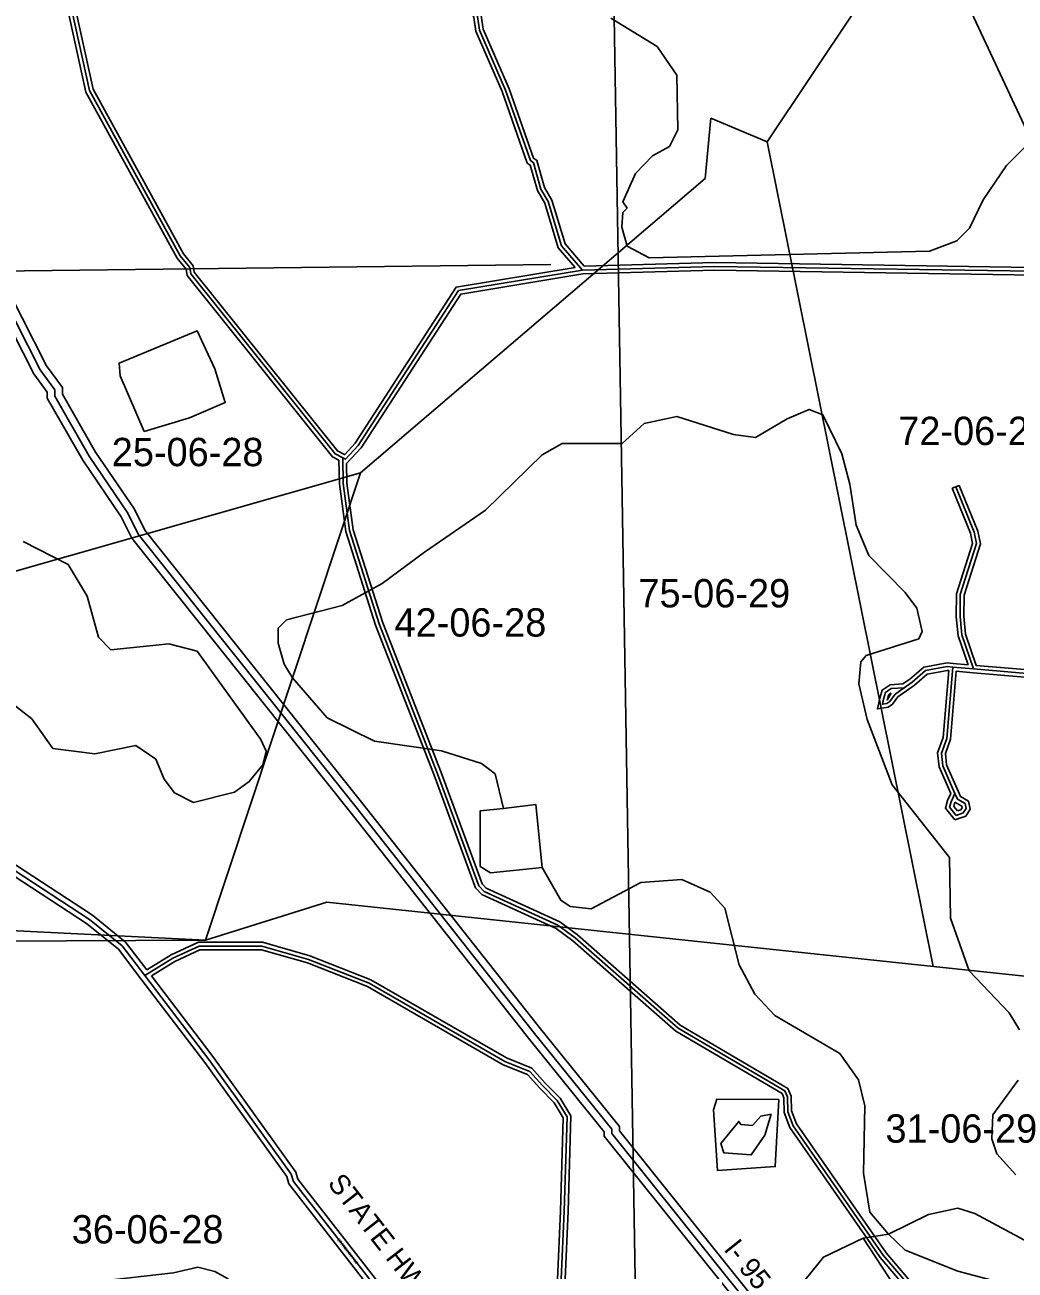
# Model space of a CAD drawing. Extents: x 418523 to 616617, y 1878279 to 2196743.
# Drawn here: x 515312 to 523171, y 2037441 to 2047324 of the extents above; entities that cross this region are included whole.
import ezdxf

# ---------------------------------------------------------------- set-up
doc = ezdxf.new("R2010")
doc.units = 0
for name, color, linetype in [('Level 1', 7, 'Continuous'), ('Level 13', 7, 'Continuous'), ('Level 14', 7, 'Continuous'), ('Level 19', 7, 'Continuous'), ('Level 2', 7, 'Continuous'), ('Level 22', 7, 'Continuous'), ('Level 23', 7, 'Continuous'), ('Level 28', 7, 'Continuous'), ('Level 31', 7, 'Continuous'), ('Level 32', 7, 'Continuous'), ('Level 34', 7, 'Continuous'), ('Level 5', 7, 'Continuous'), ('Level 7', 7, 'Continuous')]:
    doc.layers.add(name, color=color, linetype=linetype)

msp = doc.modelspace()

# ---------------------------------------------------------------- linework, layer by layer
at = {"layer": 'Level 1'}
for p, q in [((525293.21, 2042132.418), (520442.845, 2052527.625)), ((519934.588, 2050715.291), (520198.046, 2034763.781)), ((521202.023, 2046395.658), (521894.93, 2047432.822)), ((520756.657, 2046583.817), (520710.51, 2046103.845)), ((521202.023, 2046395.658), (520756.657, 2046583.817)), ((522519.625, 2039850.915), (521202.023, 2046395.658)), ((520710.51, 2046103.845), (517976.931, 2043767.724)), ((514696.525, 2045363.711), (519484.944, 2045423.315)), ((517976.931, 2043767.724), (514909.679, 2042893.741)), ((517976.931, 2043767.724), (516745.953, 2040060.028)), ((516745.953, 2040060.028), (517707.722, 2040361.643)), ((517707.722, 2040361.643), (524577.587, 2039633.193)), ((514841.508, 2040152.981), (516745.953, 2040060.028)), ((514853.061, 2040050.886), (516745.953, 2040060.028))]:
    msp.add_line(p, q, dxfattribs=at)
at = {"layer": 'Level 13'}
msp.add_lwpolyline([(522127.843, 2035832.276), (519970.53, 2038524.877), (519970.655, 2038558.335), (519356.795, 2039319.249), (517937.945, 2041116.768), (516212.171, 2043282.469), (516129.519, 2043449.712), (515822.781, 2043900.754), (515549.402, 2044377.126), (515549.595, 2044427.311), (515433.663, 2044585.956), (514845.905, 2045738.525), (514523.611, 2046415.115), (514473.77, 2046465.496), (514457.278, 2046540.476), (514133.36, 2047121.431)], dxfattribs=at)
at = {"layer": 'Level 14'}
for points in [[(522071.145, 2035807.081), (519910.449, 2038503.905), (519910.574, 2038537.248), (519309.895, 2039281.823), (517890.934, 2041079.485), (516161.233, 2043250.112), (516077.568, 2043419.405), (515771.879, 2043868.904), (515489.34, 2044361.24), (515489.519, 2044407.828), (515382.389, 2044554.427), (514792.084, 2045711.99), (514473.81, 2046380.14), (514418.9, 2046435.645), (514400.574, 2046518.966), (514080.954, 2047092.211)], [(522157.447, 2035891.289), (520030.61, 2038545.85), (520030.735, 2038579.421), (519403.695, 2039356.674), (517984.956, 2041154.052), (516263.109, 2043314.826), (516181.47, 2043480.019), (515873.684, 2043932.603), (515609.465, 2044393.011), (515609.673, 2044446.796), (515484.937, 2044617.486), (514899.725, 2045765.061), (514573.411, 2046450.091), (514528.64, 2046495.347), (514513.982, 2046561.987), (514185.765, 2047150.651)]]:
    msp.add_lwpolyline(points, dxfattribs=at)
at = {"layer": 'Level 22'}
for points in [[(516263.979, 2039777.94), (516083.08, 2040015.021), (515825.428, 2040224.395), (514411.94, 2041147.044)], [(518920.293, 2036361.346), (518289.379, 2037055.79), (517443.319, 2038142.736), (517426.751, 2038200.986), (516771.703, 2039112.296), (516263.979, 2039777.94)]]:
    msp.add_lwpolyline(points, dxfattribs=at)
at = {"layer": 'Level 23'}
for points in [[(516279.78, 2039823.173), (516111.997, 2040043.066), (515849.037, 2040256.752), (514433.475, 2041180.756)], [(516232.177, 2039753.675), (516054.164, 2039986.975), (515801.819, 2040192.037), (514419.399, 2041094.406)], [(518868.784, 2036358.556), (518258.749, 2037030.018), (517406.972, 2038124.307), (517390.189, 2038183.317), (516739.553, 2039088.488), (516232.174, 2039753.681)], [(518928.49, 2036411.809), (518320.009, 2037081.561), (517479.665, 2038161.164), (517463.314, 2038218.654), (516803.852, 2039136.104), (516316.333, 2039775.259)]]:
    msp.add_lwpolyline(points, dxfattribs=at)
at = {"layer": 'Level 31'}
for p, q in [((522840.754, 2042212.057), (522676.43, 2042226.115)), ((522290.705, 2042063.151), (522217.675, 2042012.87))]:
    msp.add_line(p, q, dxfattribs=at)
for points in [[(517834.744, 2043887.602), (517773.42, 2043918.383), (516628.625, 2045348.341), (516620.267, 2045398.56), (516545.88, 2045490.491), (515825.393, 2046802.113), (515544.683, 2048081.501)], [(519738, 2045378.384), (519572.141, 2045570.66), (519465.148, 2045921.276), (519407.254, 2046021.503), (519349.45, 2046230.103), (519324.495, 2046246.926), (519126.77, 2046806.268), (518920.186, 2047282.001), (518903.811, 2047390.436), (518664.645, 2048041.582)], [(523672.808, 2045363.494), (520788.566, 2045407.558), (519738, 2045378.384)], [(519738, 2045378.384), (518753.748, 2045215.159), (517957.359, 2043984.601), (517856.871, 2043876.608), (517834.744, 2043887.602)], [(517834.744, 2043887.602), (517838.405, 2043683.932), (517888.614, 2043310.616), (518123.972, 2042568.926), (518587.594, 2041379.789), (518915.544, 2040490.834), (518956.235, 2040446.313), (519543.087, 2040178.265), (519680.173, 2040077.379), (520495.641, 2039361.541), (521344.565, 2038862.346), (521364.665, 2038815.358), (521366.764, 2038697.886), (521410.063, 2038586.079), (522020.064, 2037708.477)], [(522840.754, 2042212.057), (522747.677, 2042482.241), (522733.961, 2042629.214), (522735.228, 2042802.316), (522864.023, 2043206.609), (522846.936, 2043297.589), (522700.032, 2043657.069)], [(522676.43, 2042226.115), (522631.788, 2042230.279), (522459.064, 2042199.273), (522352.94, 2042106.199), (522290.705, 2042063.151)], [(522676.43, 2042226.115), (522628.12, 2041660.785), (522586.519, 2041543.836), (522597.555, 2041443.786), (522693.035, 2041224.144)], [(524393.71, 2042063.123), (523597.789, 2042147.471), (522840.754, 2042212.057)], [(522126.311, 2041972.475), (522141.39, 2042025.151), (522188.383, 2042057.345), (522290.705, 2042063.151)], [(522217.675, 2042012.87), (522176.287, 2041954.471), (522152.47, 2041937.102), (522117.293, 2041931.412), (522126.311, 2041972.475)], [(522703.165, 2041049.546), (522650.827, 2041114.471), (522663.023, 2041158.43), (522693.035, 2041224.144)], [(522693.035, 2041224.144), (522712.823, 2041178.613), (522774.137, 2041143.112), (522782.55, 2041104.896), (522758.984, 2041069.706), (522703.165, 2041049.546)], [(518920.293, 2036361.346), (519082.768, 2036522.931), (519407.225, 2036884.655), (519533.973, 2036980.916), (519578.354, 2037074.576), (519573.44, 2037200.787), (519568.681, 2037368.093), (519592.56, 2037908.417), (519615.314, 2038656.764), (519536.929, 2038786.524), (519420.492, 2038904.79), (519318.921, 2039017.181), (519120.307, 2039097.571), (518043.508, 2039718.42), (517564.364, 2039906.801), (517193.232, 2040012.225), (516695.322, 2040012.309), (516486.862, 2039917.098), (516263.979, 2039777.94)], [(522020.064, 2037708.477), (522123.729, 2037559.355), (522417.364, 2037213.883), (522437.41, 2037151.985), (522566.985, 2036810.752), (522654.14, 2036736.608), (523158.431, 2036476.56)]]:
    msp.add_lwpolyline(points, dxfattribs=at)
at = {"layer": 'Level 32'}
for p, q in [((522672.261, 2043645.72), (522727.804, 2043668.417)), ((522797.372, 2042245.877), (522679.216, 2042255.986)), ((522838.198, 2042182.166), (522703.769, 2042193.666)), ((522307.718, 2042038.441), (522239.074, 2041991.179)), ((522188.219, 2042020.866), (522155.413, 2041965.12))]:
    msp.add_line(p, q, dxfattribs=at)
for points in [[(517805.075, 2043868.926), (517754.1, 2043894.513), (516600.317, 2045335.699), (516591.972, 2045385.835), (516520.875, 2045473.701), (515797.015, 2046791.46), (515515.379, 2048075.072)], [(517848.202, 2043914.415), (517792.741, 2043942.253), (516656.935, 2045360.983), (516648.563, 2045411.285), (516570.887, 2045507.28), (515853.77, 2046812.766), (515573.986, 2048087.931)], [(519680.39, 2045399.24), (519545.294, 2045555.854), (519437.454, 2045909.24), (519379.363, 2046009.807), (519323.496, 2046211.418), (519299.511, 2046227.586), (519098.833, 2046795.281), (518891.108, 2047273.646), (518874.601, 2047382.948), (518636.484, 2048031.24)], [(519751.41, 2045408.767), (519598.989, 2045585.466), (519492.841, 2045933.313), (519435.145, 2046033.199), (519375.403, 2046248.788), (519349.478, 2046266.265), (519154.705, 2046817.256), (518949.265, 2047290.356), (518933.02, 2047397.924), (518706.872, 2048013.631)], [(519680.39, 2045399.24), (518735.762, 2045242.586), (517933.603, 2044003.111), (517850.164, 2043913.441), (517848.093, 2043914.47)], [(523643.317, 2045393.947), (520788.38, 2045437.565), (519751.411, 2045408.768)], [(519740.885, 2045348.451), (518771.733, 2045187.731), (517981.115, 2043966.091), (517865.572, 2043841.917)], [(523671.555, 2045333.508), (520788.754, 2045377.551), (519740.885, 2045348.451)], [(517805.075, 2043868.926), (517808.44, 2043681.656), (517859.229, 2043304.031), (518095.669, 2042558.93), (518559.542, 2041369.147), (518889.433, 2040474.934), (518938.212, 2040421.563), (519527.802, 2040152.264), (519661.351, 2040053.981), (520477.985, 2039337.121), (521320.86, 2038841.483), (521334.773, 2038808.956), (521336.863, 2038692.021), (521383.381, 2038571.901), (521995.43, 2037691.356)], [(517865.572, 2043841.917), (517868.37, 2043686.209), (517917.999, 2043317.201), (518152.275, 2042578.923), (518615.645, 2041390.431), (518941.655, 2040506.733), (518974.257, 2040471.063), (519558.372, 2040204.266), (519698.995, 2040100.776), (520513.297, 2039385.962), (521368.271, 2038883.209), (521394.555, 2038821.761), (521396.665, 2038703.751), (521436.744, 2038600.257), (522044.698, 2037725.6)], [(522797.372, 2042245.878), (522718.14, 2042475.871), (522703.951, 2042627.926), (522705.261, 2042807.086), (522833.141, 2043208.507), (522818.013, 2043289.06), (522672.261, 2043645.72)], [(522862.76, 2042240.288), (522777.214, 2042488.611), (522763.972, 2042630.501), (522765.195, 2042797.546), (522894.905, 2043204.711), (522875.859, 2043306.119), (522727.804, 2043668.417)], [(522679.216, 2042255.986), (522630.507, 2042260.53), (522445.553, 2042227.327), (522334.455, 2042129.891), (522280.579, 2042092.625)], [(524375.306, 2042095.241), (523600.645, 2042177.337), (522862.76, 2042240.289)], [(522644.005, 2042199.007), (522633.069, 2042200.028), (522472.575, 2042171.218), (522371.425, 2042082.507), (522307.771, 2042038.478)], [(522644.004, 2042199.007), (522598.558, 2041667.195), (522555.943, 2041547.397), (522568.233, 2041435.987), (522660.193, 2041224.444)], [(522703.768, 2042193.666), (522657.683, 2041654.376), (522617.095, 2041540.275), (522626.877, 2041451.585), (522720.549, 2041236.104)], [(524349.187, 2042037.671), (523594.932, 2042117.606), (522838.204, 2042182.165)], [(522097.211, 2041979.827), (522115.522, 2042043.794), (522178.33, 2042086.823), (522280.579, 2042092.625)], [(522239.074, 2041991.178), (522197.927, 2041933.121), (522164.346, 2041908.632), (522078.525, 2041894.751), (522097.211, 2041979.827)], [(522155.413, 2041965.12), (522167.26, 2042006.507), (522188.219, 2042020.866)], [(522720.55, 2041236.101), (522736.401, 2041199.628), (522800.598, 2041162.459), (522814.602, 2041098.841), (522778.434, 2041044.834), (522693.237, 2041014.061)], [(522693.237, 2041014.061), (522617.798, 2041107.641), (522634.748, 2041168.736), (522660.192, 2041224.445)], [(522713.096, 2041085.029), (522683.855, 2041121.301), (522693.279, 2041155.262)], [(522693.279, 2041155.262), (522747.677, 2041123.766), (522750.499, 2041110.951), (522739.534, 2041094.58), (522713.096, 2041085.029)], [(518972.337, 2036370.792), (519104.53, 2036502.263), (519427.647, 2036862.493), (519557.95, 2036961.452), (519608.618, 2037068.385), (519603.425, 2037201.797), (519598.701, 2037367.857), (519622.54, 2037907.299), (519645.57, 2038664.7), (519560.783, 2038805.057), (519442.32, 2038925.38), (519336.561, 2039042.406), (519133.49, 2039124.6), (518056.561, 2039745.524), (517573.974, 2039935.259), (517197.412, 2040042.225), (516688.797, 2040042.311), (516472.626, 2039943.578), (516279.78, 2039823.173)], [(518928.49, 2036411.808), (519061.006, 2036543.6), (519386.802, 2036906.816), (519509.997, 2037000.38), (519548.09, 2037080.768), (519543.456, 2037199.778), (519538.662, 2037368.33), (519562.579, 2037909.536), (519585.058, 2038648.828), (519513.075, 2038767.991), (519398.664, 2038884.199), (519301.281, 2038991.956), (519107.124, 2039070.541), (518030.455, 2039691.316), (517554.753, 2039878.344), (517189.051, 2039982.226), (516701.847, 2039982.307), (516501.098, 2039890.619), (516316.333, 2039775.258)], [(521995.43, 2037691.353), (522099.927, 2037541.036), (522390.655, 2037198.984), (522409.1, 2037142.031), (522541.675, 2036792.896), (522637.326, 2036711.524), (523096.555, 2036474.713)], [(522044.697, 2037725.601), (522147.53, 2037577.675), (522444.074, 2037228.781), (522465.722, 2037161.938), (522592.295, 2036828.608), (522670.953, 2036761.692), (523157.313, 2036510.891)], [(508121.711, 2037269.056), (508236.694, 2037300.701), (508397.118, 2037320.341), (508589.681, 2037342.686), (511868.091, 2037350.316), (512148.733, 2037301.279), (514025.4, 2037362.246), (514147.225, 2037349.292), (514326.763, 2037297.646), (514516.276, 2037258.712), (514692.909, 2037251.913), (514828.48, 2037242.419), (515645.86, 2037312.786), (515885.691, 2037349.256), (516491.448, 2037418.444), (516684.379, 2037462.565), (516820.875, 2037429.645), (516920.163, 2037374.144), (516968.865, 2037311.707), (517273.588, 2036799.86)]]:
    msp.add_lwpolyline(points, dxfattribs=at)
at = {"layer": 'Level 5'}
msp.add_line((521966.107, 2037692.762), (522166.311, 2037725.446), dxfattribs=at)
for points in [[(516259.703, 2044096.922), (516618.49, 2044204.149), (516902.344, 2044328.286), (516819.837, 2044595.301), (516679.099, 2044895.876), (516061.359, 2044639.443), (516069.401, 2044539.371), (516259.703, 2044096.922)], [(521294.422, 2038795.351), (520802.58, 2038796.956), (520777.311, 2038713.653), (520809.09, 2038230.042), (521267.68, 2038261.888), (521294.422, 2038795.351)], [(521235.713, 2038678.838), (521152.281, 2038662.426), (521085.36, 2038587.624), (520993.659, 2038596.253), (520977.088, 2038621.303), (520834.817, 2038446.698), (520859.56, 2038371.596), (521076.275, 2038354.208), (521185.135, 2038512.273), (521235.713, 2038678.838)]]:
    msp.add_lwpolyline(points, close=True, dxfattribs=at)
for points in [[(519416.346, 2040635.434), (519367.926, 2041135.776), (519109.401, 2041103.282)], [(519416.346, 2040635.434), (519007.738, 2040595.089), (518924.535, 2040645.369), (518925.977, 2041087.2), (519109.401, 2041103.282)], [(524540.247, 2037125.878), (524507.652, 2037359.433), (524458.059, 2037492.976), (524366.625, 2037576.636), (524125.197, 2037677.456), (523791.541, 2037611.841), (523491.404, 2037604.457), (523274.848, 2037663.526), (522850.414, 2037889.987), (522717.17, 2037932.096), (522483.585, 2037882.823), (522166.311, 2037725.446)], [(521414.511, 2037252.726), (521648.842, 2037543.746), (521966.107, 2037692.762)], [(522744.662, 2036123.003), (522504.906, 2036740.676), (522505.165, 2036815.707), (522322.845, 2037149.753), (521966.107, 2037692.762)]]:
    msp.add_lwpolyline(points, dxfattribs=at)
at = {"layer": 'Level 7'}
for points in [[(519963.312, 2047377.842), (520329.395, 2047151.551), (520487.062, 2046925.987), (520494, 2046492.457), (520426.88, 2046359.273), (520293.239, 2046284.7), (520159.398, 2046143.415), (520058.65, 2045918.659), (520091.831, 2045868.538), (520058.391, 2045835.296), (520049.663, 2045718.614), (520090.846, 2045568.431), (520265.622, 2045476.141), (522491.623, 2045527.306), (522708.627, 2045609.981), (522808.997, 2045709.684), (522918.086, 2045934.411), (523102.365, 2046208.919), (523294.717, 2046400.036)], [(523205.247, 2039347.706), (523122.333, 2039481.348), (522806.63, 2039815.843), (522657.919, 2040233.121), (522651.15, 2040716.663), (522194.51, 2041293.341), (521996.106, 2041810.851), (521930.33, 2042094.517), (521947.557, 2042269.522), (521989.397, 2042319.404), (522406.645, 2042451.441), (522431.844, 2042509.703), (522390.75, 2042693.237), (522299.475, 2042818.569), (522008.654, 2043111.293), (521909.367, 2043353.377), (521860.42, 2043678.655), (521794.515, 2043920.64), (521645.436, 2044229.546), (521537.203, 2044271.586), (521361.91, 2044197.111), (521111.327, 2044047.876), (520936.332, 2044073.474), (520486.66, 2044216.632), (520228.035, 2044159.128), (520052.443, 2044001.292), (519577.272, 2044002.827), (519418.59, 2043911.653), (518966.987, 2043471.267), (518482.441, 2043139.384), (518148.168, 2042890.375), (517830.834, 2042716.356), (517388.615, 2042601.049), (517321.695, 2042534.586), (517321.337, 2042417.884), (517370.79, 2042250.991), (517437.165, 2042142.388), (517711.216, 2041824.724), (518085.768, 2041640.114), (518619.062, 2041563.348), (518935.521, 2041462.299), (519043.595, 2041378.578), (519109.401, 2041103.282)], [(515298.175, 2043224.711), (515656.057, 2043040.171), (515805.295, 2042789.586), (515895.943, 2042464.169), (515995.657, 2042363.808), (516454.317, 2042412.354), (516679.203, 2042353.245), (517185.467, 2041651.364), (517226.86, 2041559.532), (517201.49, 2041451.259), (517092.69, 2041318.195), (516975.72, 2041235.231), (516650.343, 2041152.916), (516500.518, 2041228.426), (516417.515, 2041337.067), (516351.31, 2041495.681), (516193.285, 2041604.551), (515867.968, 2041538.936), (515534.64, 2041581.694), (515368.662, 2041815.637), (515185.725, 2041957.949)], [(522166.311, 2037725.446), (522016.815, 2037901.008), (521967.778, 2038209.615), (521977.839, 2038743.108), (521928.504, 2038951.682), (521779.137, 2039160.576), (521263.23, 2039462.357), (521105.393, 2039629.609), (520981.106, 2039863.413), (520865.825, 2040313.973), (520749.541, 2040439.375), (520524.794, 2040540.165), (520199.577, 2040516.201), (519807.111, 2040309.041), (519640.417, 2040326.27), (519565.555, 2040376.51), (519416.346, 2040635.434)], [(523176.546, 2038197.388), (523027.01, 2038364.571), (522985.727, 2038481.443), (522994.684, 2038673.147), (523195.634, 2038947.586)], [(524540.247, 2037125.878), (523873.998, 2037336.446), (523065.399, 2037339.066), (522715.569, 2037431.915), (522299.266, 2037599.974), (522166.311, 2037725.446)]]:
    msp.add_lwpolyline(points, dxfattribs=at)

# ---------------------------------------------------------------- texts
at = {"layer": 'Level 19'}
msp.add_text('I- 95', height=160, rotation=308.7008917, dxfattribs=at).set_placement((520852.342, 2037604.481))
at = {"layer": 'Level 2'}
for s, p in [('72-06-29', (522243.33, 2043989.058)), ('25-06-28', (516001.612, 2043821.375)), ('75-06-29', (520181.225, 2042700.563)), ('42-06-28', (518245.868, 2042468.862)), ('31-06-29', (522141.834, 2038452.086)), ('36-06-28', (515684.141, 2037651.958))]:
    msp.add_text(s, height=225, dxfattribs=at).set_placement(p)
at = {"layer": 'Level 28'}
msp.add_text('STATE HWY 16', height=160, rotation=307.8957472, dxfattribs=at).set_placement((517708.905, 2038127.548))
at = {"layer": 'Level 34'}
msp.add_text('STATE HWY 16', height=25, rotation=307.8957472, dxfattribs=at).set_placement((517786.26, 2037681.806))

doc.saveas('drawing.dxf')
